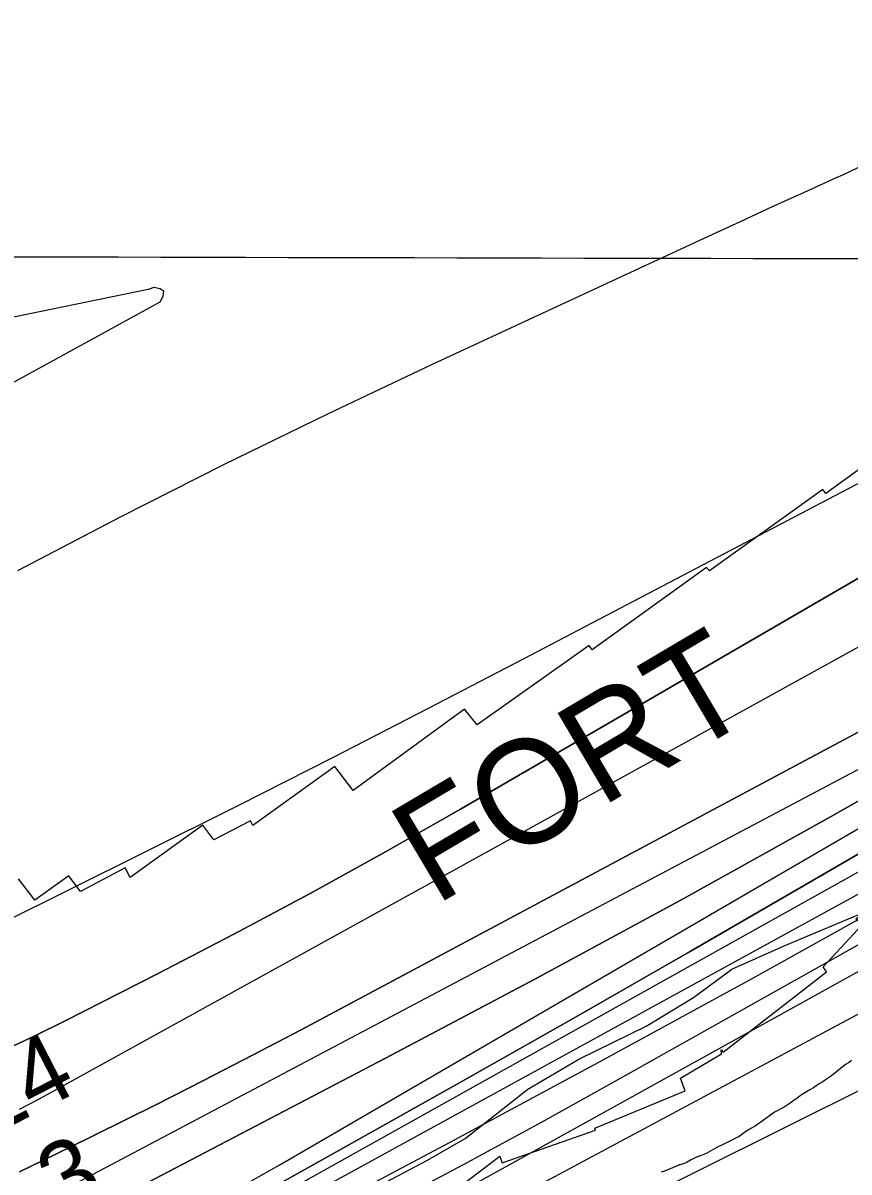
# Model space of a CAD drawing. Extents: x 3177385 to 3215275, y 903885 to 929304.
# Drawn here: x 3200457 to 3201253, y 914470 to 915578 of the extents above; entities that cross this region are included whole.
import ezdxf

# ---------------------------------------------------------------- set-up
doc = ezdxf.new("R2010")
doc.units = 0
for name, color, linetype in [('V-GRID-MAJR', 7, 'Continuous'), ('V-RIVR-EDGE', 7, 'Continuous'), ('V-RIVR-RANG', 7, 'Continuous'), ('V-RRAP-RVMT', 7, 'Continuous'), ('V-RRAP-RVMT-IDEN', 7, 'Continuous'), ('V-SITE-VEGE', 7, 'Continuous'), ('V-TOPO-DPTH', 7, 'Continuous'), ('V-TOPO-MAJR', 7, 'Continuous'), ('V-TOPO-MINR', 7, 'Continuous'), ('V-TOPO-WATR', 7, 'Continuous')]:
    doc.layers.add(name, color=color, linetype=linetype)

msp = doc.modelspace()

# ---------------------------------------------------------------- linework, layer by layer
at = {"layer": 'V-GRID-MAJR'}
msp.add_spline([(3181620.222, 915399.962), (3186841.952, 915385.911), (3192063.685, 915372.62), (3197285.419, 915360.088), (3202507.1550000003, 915348.316), (3207728.893, 915337.304), (3212950.632, 915327.051), (3212950.633, 915327.051)], degree=3, dxfattribs=at)
at = {"layer": 'V-RIVR-EDGE'}
msp.add_lwpolyline([(3200773.5092383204, 914442.7047214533), (3200847.066306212, 914481.6439626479), (3200883.196049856, 914502.4192250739), (3200943.7343185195, 914550.0842417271), (3200992.924779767, 914579.0861132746), (3201057.7700449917, 914610.6573501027), (3201103.4798695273, 914638.3637907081), (3201140.4950886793, 914665.6570513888), (3201190.973457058, 914688.1355505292), (3201262.7703222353, 914718.3855604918)], dxfattribs=at)
at = {"layer": 'V-RRAP-RVMT'}
for points in [[(3202002.791000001, 915662.8359999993), (3201894.718000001, 915577.1659999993), (3201883.112000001, 915592.3829999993), (3201774.348000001, 915504.9359999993), (3201762.760000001, 915518.6539999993), (3201647.767000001, 915425.9809999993), (3201628.860000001, 915448.1449999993), (3201532.119000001, 915369.4439999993), (3201513.645000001, 915390.0869999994), (3201407.289000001, 915303.0609999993), (3201418.257000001, 915288.4329999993), (3201322.979000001, 915210.0859999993), (3201331.967000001, 915197.3469999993), (3201230.899000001, 915124.5019999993), (3201228.238000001, 915128.2299999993), (3201119.007000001, 915049.8819999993), (3201116.150000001, 915053.0569999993), (3201005.713000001, 914973.5889999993), (3201002.918000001, 914977.9909999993), (3200894.721000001, 914901.5139999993), (3200882.713000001, 914916.6129999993), (3200775.1780000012, 914838.1419999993), (3200757.526000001, 914861.1899999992), (3200678.6990338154, 914804.4009806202)], [(3200879.4110000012, 914457.2369999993), (3200916.662000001, 914485.3779999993), (3200918.863000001, 914478.9439999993), (3201008.879000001, 914510.5249999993), (3201008.252000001, 914512.4429999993), (3201095.363000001, 914548.4669999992), (3201091.056000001, 914560.5509999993), (3201130.545000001, 914584.1199999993), (3201130.1780000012, 914588.0049999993), (3201131.981000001, 914585.7179999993), (3201231.659000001, 914663.0729999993), (3201228.359000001, 914668.1599999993), (3201266.073000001, 914708.5089999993), (3201259.834000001, 914714.4259999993), (3201426.352000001, 914839.9369999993), (3201432.367000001, 914831.9769999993), (3201479.111000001, 914865.5089999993), (3201483.313000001, 914861.2159999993), (3201545.649000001, 914907.7129999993), (3201549.719000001, 914902.3419999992), (3201660.420000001, 914990.1469999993)], [(3200678.6990338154, 914804.4009806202), (3200676.3740000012, 914808.7869999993), (3200640.9170065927, 914790.5783471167), (3200630.321000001, 914804.6329999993), (3200560.1595315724, 914754.2669190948), (3200555.452000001, 914763.4879999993), (3200512.426645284, 914740.7475180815), (3200501.164000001, 914755.9179999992), (3200468.436000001, 914732.3049999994), (3200452.508000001, 914752.8439999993)]]:
    msp.add_lwpolyline(points, dxfattribs=at)
at = {"layer": 'V-SITE-VEGE'}
for p, q in [((3201249.985, 914573.9339999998), (3201243.127, 914568.3649999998)), ((3201253.4080000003, 914575.863), (3201249.985, 914573.9339999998)), ((3201255.855, 914577.7979999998), (3201253.4080000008, 914575.8629999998)), ((3201231.619, 914559.6609999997), (3201228.193, 914557.2409999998)), ((3201236.514, 914562.7989999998), (3201231.619, 914559.6609999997)), ((3201243.127, 914568.3649999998), (3201236.514, 914562.7989999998)), ((3201215.716, 914549.2699999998), (3201209.114, 914545.6509999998)), ((3201219.1410000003, 914551.4449999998), (3201215.716, 914549.2699999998)), ((3201221.836, 914553.3779999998), (3201219.1410000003, 914551.4449999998)), ((3201224.771, 914555.3109999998), (3201221.836, 914553.3779999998)), ((3201228.193, 914557.2409999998), (3201224.771, 914555.3109999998)), ((3201197.608, 914537.1889999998), (3201191.001, 914532.839)), ((3201200.5470000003, 914539.3659999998), (3201197.608, 914537.1889999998)), ((3201203.238, 914541.0549999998), (3201200.5470000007, 914539.3659999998)), ((3201206.42, 914543.7179999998), (3201203.238, 914541.0549999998)), ((3201209.114, 914545.6509999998), (3201206.42, 914543.7179999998)), ((3201181.7090000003, 914527.7739999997), (3201174.123, 914522.4569999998)), ((3201191.001, 914532.839), (3201181.7090000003, 914527.7739999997)), ((3201165.557, 914516.4139999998), (3201162.862, 914514.2349999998)), ((3201168.248, 914518.1029999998), (3201165.5570000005, 914516.4139999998)), ((3201174.123, 914522.4569999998), (3201168.248, 914518.103)), ((3201147.45, 914504.574), (3201144.028, 914502.8889999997)), ((3201154.057, 914509.1679999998), (3201147.45, 914504.574)), ((3201159.4390000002, 914512.5489999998), (3201154.057, 914509.1679999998)), ((3201162.862, 914514.2349999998), (3201159.4390000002, 914512.5489999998)), ((3201127.4050000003, 914494.6989999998), (3201116.401, 914488.4259999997)), ((3201131.3140000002, 914496.3819999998), (3201127.4050000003, 914494.6989999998)), ((3201141.093, 914501.1989999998), (3201131.3140000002, 914496.3819999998)), ((3201144.028, 914502.8889999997), (3201141.093, 914501.1989999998)), ((3201100.5160000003, 914481.448), (3201096.603, 914479.277)), ((3201106.384, 914484.3379999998), (3201100.5160000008, 914481.4479999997)), ((3201110.048, 914485.7799999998), (3201106.384, 914484.338)), ((3201113.4680000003, 914486.9799999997), (3201110.048, 914485.7799999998)), ((3201116.401, 914488.4259999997), (3201113.4680000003, 914486.9799999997)), ((3201075.592, 914470.8679999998), (3201072.174, 914469.9139999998)), ((3201087.073, 914475.6769999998), (3201075.592, 914470.8679999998)), ((3201089.7660000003, 914477.1249999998), (3201087.073, 914475.6769999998)), ((3201090.254, 914477.1209999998), (3201089.7660000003, 914477.1249999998)), ((3201093.6720000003, 914478.0749999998), (3201090.254, 914477.1209999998)), ((3201096.603, 914479.2769999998), (3201093.6720000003, 914478.0749999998))]:
    msp.add_line(p, q, dxfattribs=at)
at = {"layer": 'V-TOPO-DPTH'}
for points in [[(3200456.7653380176, 914327.2988095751), (3200487.152915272, 914341.7888726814), (3200540.9377224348, 914367.9418832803), (3200544.3113288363, 914369.618306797), (3200547.6649608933, 914371.3329824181), (3200550.9886314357, 914373.1050361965), (3200554.292327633, 914374.9153420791), (3200768.9578604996, 914494.9543912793), (3200879.4257333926, 914557.0824259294), (3200989.6888193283, 914619.5697679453), (3201099.6447248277, 914682.5960710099), (3201209.395843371, 914745.9816814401), (3201651.4330395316, 915002.7203793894), (3201683.30669387, 915021.3084545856), (3201715.136123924, 915039.9716474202), (3201746.8992175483, 915058.7475167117), (3201778.6180868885, 915077.5985036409), (3201816.3741426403, 915100.1281015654), (3201866.8004009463, 915130.523033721), (3201917.04339982, 915161.2149867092), (3201967.0115095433, 915192.3524709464), (3202016.7963598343, 915223.786976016), (3202541.3822013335, 915558.2855374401)], [(3202541.3822013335, 915558.2855374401), (3202016.7963598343, 915223.786976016), (3201967.0115095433, 915192.3524709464), (3201917.04339982, 915161.2149867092), (3201866.8004009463, 915130.523033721), (3201816.3741426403, 915100.1281015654), (3201778.6180868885, 915077.5985036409), (3201746.8992175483, 915058.7475167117), (3201715.136123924, 915039.9716474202), (3201683.30669387, 915021.3084545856), (3201651.4330395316, 915002.7203793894), (3201209.395843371, 914745.9816814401), (3201099.6447248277, 914682.5960710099), (3200989.6888193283, 914619.5697679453), (3200879.4257333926, 914557.0824259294), (3200768.9578604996, 914494.9543912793), (3200554.292327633, 914374.9153420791), (3200550.9886314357, 914373.1050361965), (3200547.6649608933, 914371.3329824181), (3200544.3113288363, 914369.618306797), (3200540.9377224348, 914367.9418832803), (3200487.152915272, 914341.7888726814), (3200456.7653380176, 914327.2988095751)], [(3202106.290613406, 915540.1383665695), (3202003.9051308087, 915477.9200593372), (3201901.1182808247, 915416.3670880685), (3201798.063852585, 915355.2576741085), (3201629.286725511, 915255.9142423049), (3201610.409945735, 915244.8267167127), (3201591.5195502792, 915233.7624870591), (3201572.6087313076, 915222.7332013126), (3201553.684296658, 915211.727211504), (3200878.784171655, 914820.0562085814), (3200806.5018755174, 914778.9152783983), (3200733.775099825, 914738.5921241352), (3200660.3816047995, 914699.4956337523), (3200586.543630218, 914661.2169192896), (3200497.5426514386, 914616.0214204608), (3200467.7104337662, 914601.3043909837), (3200437.6636089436, 914587.053720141)], [(3200437.6636089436, 914587.053720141), (3200467.7104337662, 914601.3043909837), (3200497.5426514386, 914616.0214204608), (3200586.543630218, 914661.2169192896), (3200660.3816047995, 914699.4956337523), (3200733.775099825, 914738.5921241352), (3200806.5018755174, 914778.9152783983), (3200878.784171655, 914820.0562085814), (3201553.684296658, 915211.727211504), (3201572.6087313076, 915222.7332013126), (3201591.5195502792, 915233.7624870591), (3201610.409945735, 915244.8267167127), (3201629.286725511, 915255.9142423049), (3201798.063852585, 915355.2576741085), (3201901.1182808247, 915416.3670880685), (3202003.9051308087, 915477.9200593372), (3202106.290613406, 915540.1383665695)], [(3200453.465485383, 914530.851305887), (3200463.638618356, 914536.0241019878), (3200473.7299177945, 914541.3547801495), (3200483.7666615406, 914546.790713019), (3201422.296656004, 915064.5996087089), (3201456.431427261, 915083.4779528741), (3201490.5404404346, 915102.4026110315), (3201524.6108164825, 915121.396740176), (3201558.6554344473, 915140.4371833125), (3201618.7161454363, 915174.1082703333), (3201622.710875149, 915176.3482872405), (3201626.705319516, 915178.5888127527), (3201630.6993358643, 915180.8301011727), (3201634.693066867, 915183.0718981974), (3202036.1529475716, 915408.4733941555), (3202118.9911560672, 915455.7223216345)], [(3200453.465485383, 914530.851305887), (3200463.638618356, 914536.0241019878), (3200473.7299177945, 914541.3547801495), (3200483.7666615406, 914546.790713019), (3201422.296656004, 915064.5996087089), (3201456.431427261, 915083.4779528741), (3201490.5404404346, 915102.4026110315), (3201524.6108164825, 915121.396740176), (3201558.6554344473, 915140.4371833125), (3201618.7161454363, 915174.1082703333), (3201622.710875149, 915176.3482872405), (3201626.705319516, 915178.5888127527), (3201630.6993358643, 915180.8301011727), (3201634.693066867, 915183.0718981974), (3202036.1529475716, 915408.4733941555), (3202118.9911560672, 915455.7223216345)], [(3202090.416591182, 915360.226594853), (3202003.706227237, 915308.5234889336), (3201780.7777322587, 915175.8215438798), (3201762.328180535, 915164.9285811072), (3201743.82727081, 915154.1242909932), (3201725.2493240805, 915143.4530098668), (3201706.6200193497, 915132.8704013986), (3201687.9181218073, 915122.4163737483), (3201669.170802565, 915112.0450955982), (3201650.3553507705, 915101.7979416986), (3201631.4944772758, 915091.6335372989), (3200772.2343776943, 914632.2230940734), (3200725.3089343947, 914607.3648599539), (3200678.2585906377, 914582.7475890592), (3200631.020896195, 914558.4917630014), (3200583.6583012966, 914534.4769001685), (3200558.25714782, 914521.719600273), (3200523.432786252, 914504.4055532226), (3200488.5168981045, 914487.2800360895), (3200453.4637200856, 914470.4373138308)], [(3202090.416591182, 915360.226594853), (3202003.706227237, 915308.5234889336), (3201780.7777322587, 915175.8215438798), (3201762.328180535, 915164.9285811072), (3201743.82727081, 915154.1242909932), (3201725.2493240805, 915143.4530098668), (3201706.6200193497, 915132.8704013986), (3201687.9181218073, 915122.4163737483), (3201669.170802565, 915112.0450955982), (3201650.3553507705, 915101.7979416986), (3201631.4944772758, 915091.6335372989), (3200772.2343776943, 914632.2230940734), (3200725.3089343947, 914607.3648599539), (3200678.2585906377, 914582.7475890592), (3200631.020896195, 914558.4917630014), (3200583.6583012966, 914534.4769001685), (3200558.25714782, 914521.719600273), (3200523.432786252, 914504.4055532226), (3200488.5168981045, 914487.2800360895), (3200453.4637200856, 914470.4373138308)], [(3200342.5133202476, 914248.8083888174), (3200531.2665434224, 914339.3971676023), (3200544.344354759, 914345.803700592), (3200557.3507753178, 914352.3492910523), (3200570.250109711, 914359.103467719), (3200583.0780533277, 914365.9967018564), (3201334.989603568, 914777.8815385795), (3201402.39329061, 914815.1206135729), (3201469.6153252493, 914852.6820499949), (3201536.5648812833, 914890.7270285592), (3201603.3327849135, 914929.094368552), (3201724.920303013, 914999.5472189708), (3201730.7503643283, 915002.9432087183), (3201736.5699893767, 915006.3568973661), (3201742.3739600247, 915009.7971343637), (3201748.1674944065, 915013.2550702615), (3202312.136376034, 915351.615600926)], [(3200286.651763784, 914324.4638866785), (3200479.477690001, 914411.7480885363), (3200498.719921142, 914420.654209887), (3200517.8579698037, 914429.7742955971), (3200536.839744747, 914439.2153278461), (3200555.717337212, 914448.8703244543), (3200806.639607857, 914579.8822641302), (3200950.4070005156, 914656.101872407), (3201093.5171050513, 914733.5184591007), (3201235.6412773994, 914812.7305134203), (3201377.108161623, 914893.1395461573), (3201665.099561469, 915059.2395931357), (3201678.874079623, 915067.2276203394), (3201692.623138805, 915075.2589952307), (3201706.3340095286, 915083.355391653), (3201720.01942128, 915091.4951357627), (3202041.0907970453, 915283.491102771), (3202131.7399271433, 915338.2165397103)], [(3202131.7399271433, 915338.2165397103), (3202041.0907970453, 915283.491102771), (3201720.01942128, 915091.4951357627), (3201706.3340095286, 915083.355391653), (3201692.623138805, 915075.2589952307), (3201678.874079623, 915067.2276203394), (3201665.099561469, 915059.2395931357), (3201377.108161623, 914893.1395461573), (3201235.6412773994, 914812.7305134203), (3201093.5171050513, 914733.5184591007), (3200950.4070005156, 914656.101872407), (3200806.639607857, 914579.8822641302), (3200555.717337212, 914448.8703244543), (3200536.839744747, 914439.2153278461), (3200517.8579698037, 914429.7742955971), (3200498.719921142, 914420.654209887), (3200479.477690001, 914411.7480885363), (3200286.651763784, 914324.4638866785)]]:
    msp.add_lwpolyline(points, dxfattribs=at)
at = {"layer": 'V-TOPO-MAJR'}
for points in [[(3200452.009068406, 915050.1720272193), (3200550.977997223, 915101.860169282), (3200650.497093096, 915152.443300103), (3200750.841439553, 915201.3689140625), (3200851.7359530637, 915249.1895167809), (3201117.799686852, 915372.6028597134), (3201148.66313535, 915386.8618740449), (3201179.555256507, 915401.0582442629), (3201210.4903866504, 915415.1606483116), (3201241.4541894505, 915429.2004082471), (3201247.39998293, 915431.8854922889), (3201275.235311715, 915444.8871008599), (3201302.8348883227, 915458.3564997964), (3201330.080836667, 915472.5275842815), (3201357.0910328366, 915487.1664591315), (3201404.1376283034, 915513.4489178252), (3201407.436706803, 915515.3163407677), (3201410.721472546, 915517.2082934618), (3201413.984769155, 915519.137040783), (3201417.2337530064, 915521.0903178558), (3202122.013849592, 915950.2116980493)], [(3202379.488588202, 915810.1531507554), (3201775.5976969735, 915420.0798524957), (3201739.658424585, 915397.2352728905), (3201703.502994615, 915374.743889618), (3201667.023328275, 915352.782300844), (3201630.3275043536, 915331.1739084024), (3201624.803806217, 915327.9753020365), (3201590.5882922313, 915308.4476393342), (3201556.213714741, 915289.2084033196), (3201521.600541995, 915270.4018073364), (3201486.828305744, 915251.8836380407), (3200939.18315156, 914964.6258900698), (3200847.7492472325, 914917.0575976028), (3200756.1050846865, 914869.9013270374), (3200664.145534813, 914823.3630893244), (3200571.975726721, 914777.2368735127), (3200436.241790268, 914709.8794426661)], [(3199705.201132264, 913904.9571167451), (3200572.7513724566, 914285.6140069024), (3200580.34958618, 914289.0025324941), (3200587.9197785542, 914292.4515933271), (3200595.447938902, 914295.9914570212), (3200602.9480778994, 914299.5918559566), (3200610.3972073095, 914303.2953268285), (3200617.8063772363, 914307.0756280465), (3200625.155607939, 914310.9711747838), (3200632.46487916, 914314.9435518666), (3201717.310828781, 914915.5471133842), (3201745.783331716, 914931.4140162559), (3201774.1962881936, 914947.386160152), (3201802.5199249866, 914963.516165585), (3201830.784015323, 914979.7514120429), (3201858.9097244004, 914996.22097753), (3201886.9105116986, 915012.897660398), (3201914.723916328, 915029.8850193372), (3201942.412399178, 915047.0794956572), (3202590.7645499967, 915454.7227025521)], [(3200186.9270292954, 915088.6332190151), (3200589.354084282, 915309.3901491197), (3200592.2590084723, 915314.8828040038), (3200592.603546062, 915319.2027998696), (3200589.107503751, 915321.7638072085), (3200583.0510748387, 915323.1521555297), (3200577.797901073, 915321.1914122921), (3200287.9033665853, 915261.8389303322)]]:
    msp.add_lwpolyline(points, dxfattribs=at)
at = {"layer": 'V-TOPO-MINR'}
for points in [[(3200437.6636089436, 914587.053720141), (3200467.7104337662, 914601.3043909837), (3200497.5426514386, 914616.0214204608), (3200586.543630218, 914661.2169192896), (3200660.3816047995, 914699.4956337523), (3200733.775099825, 914738.5921241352), (3200806.5018755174, 914778.9152783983), (3200878.784171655, 914820.0562085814), (3201553.684296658, 915211.727211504), (3201572.6087313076, 915222.7332013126), (3201591.5195502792, 915233.7624870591), (3201610.409945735, 915244.8267167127), (3201629.286725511, 915255.9142423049), (3201798.063852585, 915355.2576741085), (3201901.1182808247, 915416.3670880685), (3202003.9051308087, 915477.9200593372), (3202106.290613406, 915540.1383665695)], [(3200425.315814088, 914419.6869620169), (3200493.869868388, 914452.3689445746), (3200498.8596986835, 914454.786260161), (3200503.8287229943, 914457.2449696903), (3200508.7665383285, 914459.7657701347), (3200513.6835476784, 914462.327964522), (3201332.6711782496, 914895.641090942), (3201391.540029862, 914927.1918736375), (3201450.1786414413, 914959.1596628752), (3201508.4718929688, 914991.7529619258), (3201566.534904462, 915024.7632675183), (3201671.42868412, 915085.1428357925), (3201676.8632257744, 915088.2912523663), (3201682.2859626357, 915091.4597439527), (3201687.69099231, 915094.6583480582), (3201693.0842171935, 915097.8770271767), (3202272.9745112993, 915446.1465845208)], [(3200453.465485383, 914530.851305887), (3200463.638618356, 914536.0241019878), (3200473.7299177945, 914541.3547801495), (3200483.7666615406, 914546.790713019), (3201422.296656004, 915064.5996087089), (3201456.431427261, 915083.4779528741), (3201490.5404404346, 915102.4026110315), (3201524.6108164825, 915121.396740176), (3201558.6554344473, 915140.4371833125), (3201618.7161454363, 915174.1082703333), (3201622.710875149, 915176.3482872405), (3201626.705319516, 915178.5888127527), (3201630.6993358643, 915180.8301011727), (3201634.693066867, 915183.0718981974), (3202036.1529475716, 915408.4733941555), (3202118.9911560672, 915455.7223216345)], [(3200453.4637200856, 914470.4373138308), (3200488.5168981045, 914487.2800360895), (3200523.432786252, 914504.4055532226), (3200558.25714782, 914521.719600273), (3200583.6583012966, 914534.4769001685), (3200631.020896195, 914558.4917630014), (3200678.2585906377, 914582.7475890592), (3200725.3089343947, 914607.3648599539), (3200772.2343776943, 914632.2230940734), (3201631.4944772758, 915091.6335372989), (3201650.3553507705, 915101.7979416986), (3201669.170802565, 915112.0450955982), (3201687.9181218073, 915122.4163737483), (3201706.6200193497, 915132.8704013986), (3201725.2493240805, 915143.4530098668), (3201743.82727081, 915154.1242909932), (3201762.328180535, 915164.9285811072), (3201780.7777322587, 915175.8215438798), (3202003.706227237, 915308.5234889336), (3202090.416591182, 915360.226594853)], [(3200342.5133202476, 914248.8083888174), (3200531.2665434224, 914339.3971676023), (3200544.344354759, 914345.803700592), (3200557.3507753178, 914352.3492910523), (3200570.250109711, 914359.103467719), (3200583.0780533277, 914365.9967018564), (3201334.989603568, 914777.8815385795), (3201402.39329061, 914815.1206135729), (3201469.6153252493, 914852.6820499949), (3201536.5648812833, 914890.7270285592), (3201603.3327849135, 914929.094368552), (3201724.920303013, 914999.5472189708), (3201730.7503643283, 915002.9432087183), (3201736.5699893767, 915006.3568973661), (3201742.3739600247, 915009.7971343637), (3201748.1674944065, 915013.2550702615), (3202312.136376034, 915351.615600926)], [(3200286.651763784, 914324.4638866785), (3200479.477690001, 914411.7480885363), (3200498.719921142, 914420.654209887), (3200517.8579698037, 914429.7742955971), (3200536.839744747, 914439.2153278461), (3200555.717337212, 914448.8703244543), (3200806.639607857, 914579.8822641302), (3200950.4070005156, 914656.101872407), (3201093.5171050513, 914733.5184591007), (3201235.6412773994, 914812.7305134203), (3201377.108161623, 914893.1395461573), (3201665.099561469, 915059.2395931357), (3201678.874079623, 915067.2276203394), (3201692.623138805, 915075.2589952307), (3201706.3340095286, 915083.355391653), (3201720.01942128, 915091.4951357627), (3202041.0907970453, 915283.491102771), (3202131.7399271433, 915338.2165397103)], [(3200415.1065656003, 914296.2529221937), (3200536.7606655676, 914355.4587184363), (3200544.339769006, 914359.2267698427), (3200551.874777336, 914363.0792973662), (3200559.343643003, 914367.0585390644), (3200566.7684135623, 914371.1222568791), (3201523.2870421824, 914905.1910280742), (3201557.3665299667, 914924.3231089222), (3201591.3862251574, 914943.5603580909), (3201625.3162314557, 914962.9553597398), (3201659.186445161, 914982.4555297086), (3201708.6594261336, 915011.09184797), (3201717.737305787, 915016.3714393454), (3201726.8005235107, 915021.6759635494), (3201735.8417483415, 915027.0178869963), (3201744.868311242, 915032.3847432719), (3201753.876715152, 915037.7821705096), (3201762.875569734, 915043.1954249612), (3201771.860100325, 915048.6324202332), (3201780.8350815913, 915054.0852427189), (3202210.6132748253, 915315.9778925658)], [(3199940.4684652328, 914136.433473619), (3200481.510956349, 914364.0605139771), (3200510.1140174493, 914376.4937475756), (3200538.5092020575, 914389.3713342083), (3200566.592571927, 914402.9154503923), (3200594.4680653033, 914416.9039196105), (3200622.0761183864, 914431.4290857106), (3200649.5358047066, 914446.2247834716), (3200676.772940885, 914461.4262787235), (3200703.8617103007, 914476.8983056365), (3201658.4462927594, 915031.5522093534), (3201681.059391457, 915044.7433509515), (3201703.64208994, 915057.9861301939), (3201726.1791881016, 915071.3063659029), (3201748.6858860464, 915084.6782392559), (3201887.273998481, 915167.3396254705), (3201978.803828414, 915222.4833123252), (3202070.002887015, 915278.16342346)], [(3200180.685110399, 914157.1080058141), (3200523.8098519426, 914318.171747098), (3200544.298212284, 914327.9776382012), (3200564.68473842, 914337.9870576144), (3200584.9185132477, 914348.3017694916), (3200605.050453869, 914358.8200096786), (3200868.6746420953, 914499.0868348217), (3201016.3978728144, 914578.5115418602), (3201163.6523765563, 914658.7872440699), (3201310.2037898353, 914740.3394390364), (3201456.286476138, 914822.7426291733), (3201718.003975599, 914971.876406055), (3201732.8555589, 914980.3868026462), (3201747.6794815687, 914988.944845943), (3201762.4619132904, 914997.5743592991), (3201777.2166843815, 915006.251519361), (3202036.491320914, 915159.5723726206), (3202137.5466055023, 915219.9097073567)], [(3199945.259675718, 914031.2306255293), (3200513.810209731, 914290.5485476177), (3200544.160730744, 914304.6437237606), (3200574.3779886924, 914319.0142324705), (3200604.3953520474, 914333.7977400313), (3200634.279452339, 914348.8565801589), (3200728.514163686, 914397.1552657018), (3200805.183628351, 914437.0023374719), (3200881.543851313, 914477.4256366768), (3200957.4402117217, 914518.7132770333), (3201033.027330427, 914560.5771448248), (3201709.9874254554, 914940.54891235), (3201735.190245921, 914954.7808737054), (3201760.343468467, 914969.0994412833), (3201785.422294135, 914983.5479181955), (3201810.451521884, 914998.0830013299), (3201911.336045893, 915057.0185278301), (3201986.545663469, 915101.4567272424), (3202061.4557873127, 915146.3886733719)], [(3200421.530705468, 914181.7332879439), (3200579.3069458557, 914257.8732024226), (3200589.8052037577, 914263.0210104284), (3200600.259074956, 914268.2560807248), (3200610.6463660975, 914273.6220444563), (3200620.989270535, 914279.0752704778), (3201309.6229141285, 914647.6986263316), (3201391.0377831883, 914691.3593019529), (3201472.4083065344, 914735.1023192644), (3201553.7123113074, 914778.9688491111), (3201634.9719703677, 914822.9177206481), (3201774.0214396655, 914898.2584290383), (3201785.70439128, 914904.6324573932), (3201797.3623937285, 914911.0514881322), (3201808.9829724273, 914917.5380224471), (3201820.5786019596, 914924.069559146), (3202062.554111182, 915061.2943289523)], [(3199911.7996499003, 913901.6207288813), (3200559.596332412, 914201.6161890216), (3200589.740380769, 914215.7125479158), (3200619.8131182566, 914229.9580087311), (3200649.7788894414, 914244.4271224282), (3200679.6733497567, 914259.0453380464), (3200755.785623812, 914296.6157682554), (3200823.6628040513, 914330.1712092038), (3200891.5134149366, 914363.7802091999), (3200959.324171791, 914397.469547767), (3201027.1083592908, 914431.2124453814), (3201435.374074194, 914634.7484675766), (3201447.924469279, 914640.7808392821)]]:
    msp.add_lwpolyline(points, dxfattribs=at)
at = {"layer": 'V-TOPO-WATR'}
msp.add_lwpolyline([(3200456.7653380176, 914327.2988095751), (3200487.152915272, 914341.7888726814), (3200540.9377224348, 914367.9418832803), (3200544.3113288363, 914369.618306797), (3200547.6649608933, 914371.3329824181), (3200550.9886314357, 914373.1050361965), (3200554.292327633, 914374.9153420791), (3200768.9578604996, 914494.9543912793), (3200879.4257333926, 914557.0824259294), (3200989.6888193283, 914619.5697679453), (3201099.6447248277, 914682.5960710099), (3201209.395843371, 914745.9816814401), (3201651.4330395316, 915002.7203793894), (3201683.30669387, 915021.3084545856), (3201715.136123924, 915039.9716474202), (3201746.8992175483, 915058.7475167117), (3201778.6180868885, 915077.5985036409), (3201816.3741426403, 915100.1281015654), (3201866.8004009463, 915130.523033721), (3201917.04339982, 915161.2149867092), (3201967.0115095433, 915192.3524709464), (3202016.7963598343, 915223.786976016), (3202541.3822013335, 915558.2855374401)], dxfattribs=at)

# ---------------------------------------------------------------- texts
at = {"layer": 'V-RIVR-RANG'}
for s, p in [('-24', (3200396.4171031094, 914489.1918222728)), ('-3', (3200467.444644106, 914413.2476745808))]:
    msp.add_text(s, height=67, rotation=27.17388888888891, dxfattribs=at).set_placement(p)
at = {"layer": 'V-RRAP-RVMT-IDEN'}
msp.add_text('FORT', height=99.99980199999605, rotation=30.633283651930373, dxfattribs=at).set_placement((3200854.221152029, 914726.4338292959))

doc.saveas('drawing.dxf')
